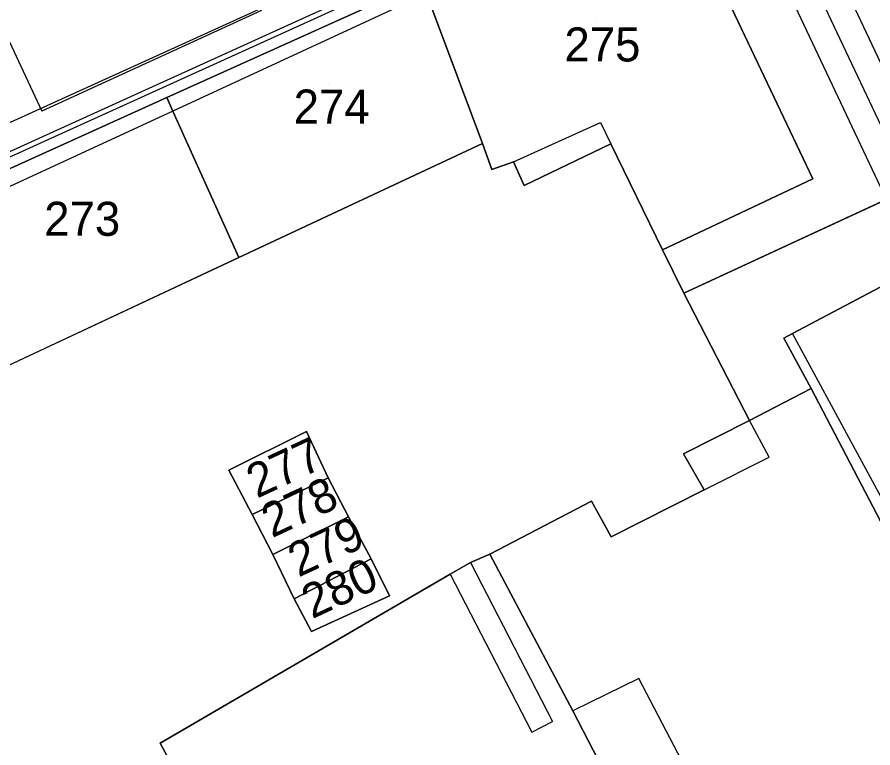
# Model space of a CAD drawing. Extents: x -264070 to -262271, y -1238894 to -1238141.
# Drawn here: x -263553.8 to -263503.5, y -1238608.4 to -1238565.5 of the extents above; entities that cross this region are included whole.
import ezdxf

# ---------------------------------------------------------------- set-up
doc = ezdxf.new("R2010")
doc.units = 0
for name, color, linetype in [('body_kn', 7, 'Continuous'), ('kladpar_druhypozemkov', 7, 'Continuous'), ('kladpar_hranice', 7, 'Continuous'), ('kladpar_parcelnecisla', 7, 'Continuous'), ('kladpar_plochy', 7, 'Continuous'), ('tarchy_linie', 7, 'Continuous'), ('zappar_hrandruhpozemk', 7, 'Continuous')]:
    doc.layers.add(name, color=color, linetype=linetype)

msp = doc.modelspace()

# ---------------------------------------------------------------- linework, layer by layer
at = {"layer": 'body_kn'}
for p, q in [((-263544.99, -1238570.18), (-263544.99, -1238570.18)), ((-263544.99, -1238570.18), (-263544.99, -1238570.18)), ((-263552.31, -1238570.98), (-263552.31, -1238570.98)), ((-263544.63, -1238570.98), (-263544.63, -1238570.98)), ((-263544.63, -1238570.98), (-263544.63, -1238570.98)), ((-263519.53, -1238571.65), (-263519.53, -1238571.65)), ((-263526.46, -1238572.89), (-263526.46, -1238572.89)), ((-263518.92, -1238572.91), (-263518.92, -1238572.91)), ((-263524.63, -1238573.97), (-263524.63, -1238573.97)), ((-263524.63, -1238573.97), (-263524.63, -1238573.97)), ((-263525.9, -1238574.41), (-263525.9, -1238574.41)), ((-263507.06, -1238574.96), (-263507.06, -1238574.96)), ((-263524, -1238575.36), (-263524, -1238575.36)), ((-263515.89, -1238579.13), (-263515.89, -1238579.13)), ((-263540.75, -1238579.58), (-263540.75, -1238579.58)), ((-263540.75, -1238579.58), (-263540.75, -1238579.58)), ((-263514.63, -1238581.67), (-263514.63, -1238581.67)), ((-263508.77, -1238584.33), (-263508.77, -1238584.33)), ((-263508.25, -1238584.05), (-263508.25, -1238584.05)), ((-263507.16, -1238587.27), (-263507.16, -1238587.27)), ((-263507.16, -1238587.27), (-263507.16, -1238587.27)), ((-263510.78, -1238589.16), (-263510.78, -1238589.16)), ((-263536.78, -1238589.8), (-263536.78, -1238589.8)), ((-263536.78, -1238589.8), (-263536.78, -1238589.8)), ((-263514.65, -1238591.12), (-263514.65, -1238591.12)), ((-263509.63, -1238591.32), (-263509.63, -1238591.32)), ((-263541.35, -1238592.08), (-263541.35, -1238592.08)), ((-263535.52, -1238592.53), (-263535.52, -1238592.53)), ((-263535.52, -1238592.53), (-263535.52, -1238592.53)), ((-263513.44, -1238593.22), (-263513.44, -1238593.22)), ((-263513.44, -1238593.22), (-263513.44, -1238593.22)), ((-263520.05, -1238593.89), (-263520.05, -1238593.89)), ((-263539.97, -1238594.68), (-263539.97, -1238594.68)), ((-263534.32, -1238594.82), (-263534.32, -1238594.82)), ((-263534.32, -1238594.82), (-263534.32, -1238594.82)), ((-263518.9, -1238595.99), (-263518.9, -1238595.99)), ((-263538.77, -1238597.03), (-263538.77, -1238597.03)), ((-263532.99, -1238597.29), (-263532.99, -1238597.29)), ((-263532.99, -1238597.29), (-263532.99, -1238597.29)), ((-263526.02, -1238597), (-263526.02, -1238597)), ((-263526.02, -1238597), (-263526.02, -1238597)), ((-263527.16, -1238597.49), (-263527.16, -1238597.49)), ((-263527.16, -1238597.49), (-263527.16, -1238597.49)), ((-263528.36, -1238598.19), (-263528.36, -1238598.19)), ((-263528.36, -1238598.19), (-263528.36, -1238598.19)), ((-263531.92, -1238599.45), (-263531.92, -1238599.45)), ((-263537.5, -1238599.63), (-263537.5, -1238599.63)), ((-263536.49, -1238601.54), (-263536.49, -1238601.54)), ((-263517.27, -1238604.31), (-263517.27, -1238604.31)), ((-263521.15, -1238606.2), (-263521.15, -1238606.2)), ((-263522.35, -1238606.83), (-263522.35, -1238606.83)), ((-263523.56, -1238607.46), (-263523.56, -1238607.46)), ((-263545.38, -1238608.11), (-263545.38, -1238608.11))]:
    msp.add_line(p, q, dxfattribs=at)
at = {"layer": 'kladpar_druhypozemkov'}
for p, q in [((-263519.85, -1238565.52), (-263519.85, -1238565.52)), ((-263535.5, -1238569.42), (-263535.5, -1238569.42)), ((-263549.96, -1238575.9), (-263549.96, -1238575.9)), ((-263539.11, -1238591.59), (-263539.11, -1238591.59)), ((-263537.69, -1238594.09), (-263537.69, -1238594.09)), ((-263536.44, -1238596.3), (-263536.44, -1238596.3)), ((-263535.1, -1238598.75), (-263535.1, -1238598.75)), ((-263508.15, -1238608.37), (-263508.15, -1238608.37))]:
    msp.add_line(p, q, dxfattribs=at)
at = {"layer": 'kladpar_hranice'}
msp.add_line((-263555.3, -1238586.4), (-263540.75, -1238579.58), dxfattribs=at)
for points in [[(-263497.73, -1238573.84), (-263514.63, -1238581.67), (-263515.89, -1238579.13), (-263507.06, -1238574.96), (-263514.7, -1238558.89), (-263515.01, -1238558.13), (-263528.79, -1238564.38), (-263529.36, -1238563.17), (-263530, -1238563.42), (-263544.99, -1238570.18), (-263555.84, -1238575.1)], [(-263515.01, -1238558.13), (-263514.7, -1238558.89), (-263507.06, -1238574.96), (-263515.89, -1238579.13), (-263518.92, -1238572.91), (-263524, -1238575.36), (-263524.63, -1238573.97), (-263525.9, -1238574.41), (-263526.46, -1238572.89), (-263529.25, -1238565.41), (-263529.75, -1238564.09), (-263530, -1238563.42), (-263529.36, -1238563.17), (-263528.79, -1238564.38), (-263515.01, -1238558.13)], [(-263530, -1238563.42), (-263529.75, -1238564.09), (-263529.25, -1238565.41), (-263526.46, -1238572.89), (-263540.75, -1238579.58), (-263544.63, -1238570.98), (-263544.99, -1238570.18), (-263530, -1238563.42)], [(-263544.99, -1238570.18), (-263544.63, -1238570.98), (-263540.75, -1238579.58), (-263555.3, -1238586.4), (-263559.18, -1238577.71), (-263559.57, -1238576.84), (-263559.84, -1238576.24), (-263556.1, -1238574.53), (-263555.84, -1238575.1), (-263544.99, -1238570.18)], [(-263540.75, -1238579.58), (-263526.46, -1238572.89), (-263525.9, -1238574.41), (-263524.63, -1238573.97), (-263524, -1238575.36), (-263518.92, -1238572.91), (-263515.89, -1238579.13), (-263514.63, -1238581.67), (-263510.78, -1238589.16), (-263514.65, -1238591.12), (-263513.44, -1238593.22), (-263518.9, -1238595.99), (-263520.05, -1238593.89), (-263526.02, -1238597), (-263527.16, -1238597.49), (-263528.36, -1238598.19), (-263545.38, -1238608.11), (-263525.86, -1238644.44)], [(-263489.38, -1238574.06), (-263508.25, -1238584.05), (-263508.77, -1238584.33), (-263507.16, -1238587.27), (-263510.78, -1238589.16), (-263514.63, -1238581.67), (-263497.73, -1238573.84)], [(-263489.38, -1238574.06), (-263483.7, -1238586.62), (-263482.53, -1238589.19), (-263475.99, -1238603.64), (-263474.81, -1238606.25), (-263468.78, -1238619.57), (-263485.68, -1238627.46), (-263486.03, -1238627.62), (-263487.82, -1238624.16), (-263488.96, -1238622.07), (-263503.28, -1238594.69), (-263507.16, -1238587.27), (-263508.77, -1238584.33), (-263508.25, -1238584.05), (-263489.38, -1238574.06)], [(-263507.16, -1238587.27), (-263503.28, -1238594.69), (-263488.96, -1238622.07), (-263487.82, -1238624.16), (-263491.57, -1238626.06), (-263495.25, -1238627.76), (-263496.26, -1238625.73), (-263502.17, -1238628.83), (-263501.1, -1238630.8), (-263506.87, -1238633.7), (-263511.61, -1238624.68), (-263521.15, -1238606.2), (-263526.02, -1238597), (-263520.05, -1238593.89), (-263518.9, -1238595.99), (-263513.44, -1238593.22), (-263514.65, -1238591.12), (-263510.78, -1238589.16), (-263507.16, -1238587.27)], [(-263537.5, -1238599.63), (-263536.49, -1238601.54), (-263531.92, -1238599.45), (-263532.99, -1238597.29), (-263534.32, -1238594.82), (-263535.52, -1238592.53), (-263536.78, -1238589.8), (-263541.35, -1238592.08), (-263539.97, -1238594.68), (-263538.77, -1238597.03), (-263537.5, -1238599.63)], [(-263536.78, -1238589.8), (-263535.52, -1238592.53), (-263539.97, -1238594.68), (-263541.35, -1238592.08), (-263536.78, -1238589.8)], [(-263535.52, -1238592.53), (-263534.32, -1238594.82), (-263538.77, -1238597.03), (-263539.97, -1238594.68), (-263535.52, -1238592.53)], [(-263534.32, -1238594.82), (-263532.99, -1238597.29), (-263537.5, -1238599.63), (-263538.77, -1238597.03), (-263534.32, -1238594.82)], [(-263526.02, -1238597), (-263521.15, -1238606.2), (-263511.61, -1238624.68), (-263506.87, -1238633.7), (-263508.27, -1238634.33), (-263509.41, -1238634.97), (-263508.91, -1238635.92), (-263508.72, -1238636.37), (-263525.62, -1238644.89), (-263525.86, -1238644.44), (-263545.38, -1238608.11), (-263528.36, -1238598.19), (-263527.16, -1238597.49), (-263526.02, -1238597)], [(-263532.99, -1238597.29), (-263531.92, -1238599.45), (-263536.49, -1238601.54), (-263537.5, -1238599.63), (-263532.99, -1238597.29)]]:
    msp.add_lwpolyline(points, dxfattribs=at)
at = {"layer": 'kladpar_plochy'}
for p, q in [((-263540.75, -1238579.58), (-263526.46, -1238572.89)), ((-263526.46, -1238572.89), (-263525.9, -1238574.41)), ((-263524, -1238575.36), (-263518.92, -1238572.91)), ((-263518.92, -1238572.91), (-263515.89, -1238579.13)), ((-263514.63, -1238581.67), (-263497.73, -1238573.84)), ((-263525.9, -1238574.41), (-263524.63, -1238573.97)), ((-263524.63, -1238573.97), (-263524, -1238575.36)), ((-263489.38, -1238574.06), (-263508.25, -1238584.05)), ((-263515.89, -1238579.13), (-263514.63, -1238581.67)), ((-263555.3, -1238586.4), (-263540.75, -1238579.58)), ((-263514.63, -1238581.67), (-263510.78, -1238589.16)), ((-263510.78, -1238589.16), (-263514.63, -1238581.67)), ((-263508.25, -1238584.05), (-263508.77, -1238584.33)), ((-263508.77, -1238584.33), (-263507.16, -1238587.27)), ((-263507.16, -1238587.27), (-263510.78, -1238589.16)), ((-263510.78, -1238589.16), (-263514.65, -1238591.12)), ((-263536.78, -1238589.8), (-263541.35, -1238592.08)), ((-263535.52, -1238592.53), (-263536.78, -1238589.8)), ((-263514.65, -1238591.12), (-263513.44, -1238593.22)), ((-263541.35, -1238592.08), (-263539.97, -1238594.68)), ((-263534.32, -1238594.82), (-263535.52, -1238592.53)), ((-263513.44, -1238593.22), (-263518.9, -1238595.99)), ((-263520.05, -1238593.89), (-263526.02, -1238597)), ((-263518.9, -1238595.99), (-263520.05, -1238593.89)), ((-263539.97, -1238594.68), (-263538.77, -1238597.03)), ((-263532.99, -1238597.29), (-263534.32, -1238594.82)), ((-263538.77, -1238597.03), (-263537.5, -1238599.63)), ((-263531.92, -1238599.45), (-263532.99, -1238597.29)), ((-263526.02, -1238597), (-263527.16, -1238597.49)), ((-263527.16, -1238597.49), (-263528.36, -1238598.19)), ((-263528.36, -1238598.19), (-263545.38, -1238608.11)), ((-263536.49, -1238601.54), (-263531.92, -1238599.45)), ((-263537.5, -1238599.63), (-263536.49, -1238601.54)), ((-263545.38, -1238608.11), (-263525.86, -1238644.44))]:
    msp.add_line(p, q, dxfattribs=at)
msp.add_lwpolyline([(-263497.73, -1238573.84), (-263514.63, -1238581.67), (-263515.89, -1238579.13), (-263507.06, -1238574.96), (-263514.7, -1238558.89), (-263515.01, -1238558.13), (-263528.79, -1238564.38), (-263529.36, -1238563.17), (-263530, -1238563.42), (-263544.99, -1238570.18), (-263555.84, -1238575.1)], dxfattribs=at)
for points in [[(-263515.01, -1238558.13), (-263514.7, -1238558.89), (-263507.06, -1238574.96), (-263515.89, -1238579.13), (-263518.92, -1238572.91), (-263524, -1238575.36), (-263524.63, -1238573.97), (-263525.9, -1238574.41), (-263526.46, -1238572.89), (-263529.25, -1238565.41), (-263529.75, -1238564.09), (-263530, -1238563.42), (-263529.36, -1238563.17), (-263528.79, -1238564.38)], [(-263530, -1238563.42), (-263529.75, -1238564.09), (-263529.25, -1238565.41), (-263526.46, -1238572.89), (-263540.75, -1238579.58), (-263544.63, -1238570.98), (-263544.99, -1238570.18)], [(-263544.99, -1238570.18), (-263544.63, -1238570.98), (-263540.75, -1238579.58), (-263555.3, -1238586.4), (-263559.18, -1238577.71), (-263559.57, -1238576.84), (-263559.84, -1238576.24), (-263556.1, -1238574.53), (-263555.84, -1238575.1)], [(-263489.38, -1238574.06), (-263483.7, -1238586.62), (-263482.53, -1238589.19), (-263475.99, -1238603.64), (-263474.81, -1238606.25), (-263468.78, -1238619.57), (-263485.68, -1238627.46), (-263486.03, -1238627.62), (-263487.82, -1238624.16), (-263488.96, -1238622.07), (-263503.28, -1238594.69), (-263507.16, -1238587.27), (-263508.77, -1238584.33), (-263508.25, -1238584.05)], [(-263507.16, -1238587.27), (-263503.28, -1238594.69), (-263488.96, -1238622.07), (-263487.82, -1238624.16), (-263491.57, -1238626.06), (-263495.25, -1238627.76), (-263496.26, -1238625.73), (-263502.17, -1238628.83), (-263501.1, -1238630.8), (-263506.87, -1238633.7), (-263511.61, -1238624.68), (-263521.15, -1238606.2), (-263526.02, -1238597), (-263520.05, -1238593.89), (-263518.9, -1238595.99), (-263513.44, -1238593.22), (-263514.65, -1238591.12), (-263510.78, -1238589.16)], [(-263536.78, -1238589.8), (-263535.52, -1238592.53), (-263539.97, -1238594.68), (-263541.35, -1238592.08)], [(-263535.52, -1238592.53), (-263534.32, -1238594.82), (-263538.77, -1238597.03), (-263539.97, -1238594.68)], [(-263534.32, -1238594.82), (-263532.99, -1238597.29), (-263537.5, -1238599.63), (-263538.77, -1238597.03)], [(-263526.02, -1238597), (-263521.15, -1238606.2), (-263511.61, -1238624.68), (-263506.87, -1238633.7), (-263508.27, -1238634.33), (-263509.41, -1238634.97), (-263508.91, -1238635.92), (-263508.72, -1238636.37), (-263525.62, -1238644.89), (-263525.86, -1238644.44), (-263545.38, -1238608.11), (-263528.36, -1238598.19), (-263527.16, -1238597.49)], [(-263532.99, -1238597.29), (-263531.92, -1238599.45), (-263536.49, -1238601.54), (-263537.5, -1238599.63)]]:
    msp.add_lwpolyline(points, close=True, dxfattribs=at)
at = {"layer": 'tarchy_linie'}
for points in [[(-263629.82, -1238588.19), (-263620.16, -1238603.28), (-263610.33, -1238597.86), (-263560.64, -1238574.57), (-263510.77, -1238551.88), (-263499.93, -1238574.86)], [(-263651.39, -1238621.79), (-263634.28, -1238612.66), (-263633.98, -1238612.67), (-263633.77, -1238612.82), (-263624.03, -1238608.06), (-263624.37, -1238607.36), (-263623.97, -1238607.16), (-263609.63, -1238599.24), (-263559.99, -1238575.98), (-263511.52, -1238553.93), (-263501.34, -1238575.51)], [(-263502.75, -1238576.17), (-263512.27, -1238555.98), (-263529.14, -1238563.65), (-263529.36, -1238563.17), (-263530, -1238563.42), (-263544.99, -1238570.18), (-263555.84, -1238575.1), (-263556.1, -1238574.53), (-263559.84, -1238576.24), (-263563.53, -1238577.94), (-263563.23, -1238578.69), (-263574.15, -1238583.71), (-263587.23, -1238589.73), (-263586.99, -1238590.34), (-263607.56, -1238599.98), (-263594.13, -1238627.86)]]:
    msp.add_lwpolyline(points, dxfattribs=at)
at = {"layer": 'zappar_hrandruhpozemk'}
for p, q in [((-263556.1, -1238574.53), (-263499.77, -1238548.96)), ((-263556.79, -1238561.45), (-263552.31, -1238570.98)), ((-263529.75, -1238564.09), (-263544.63, -1238570.98)), ((-263539.43, -1238565.07), (-263552.31, -1238570.98)), ((-263524.63, -1238573.97), (-263519.53, -1238571.65)), ((-263519.53, -1238571.65), (-263518.92, -1238572.91)), ((-263502.67, -1238594.38), (-263508.25, -1238584.05)), ((-263509.63, -1238591.32), (-263510.78, -1238589.16)), ((-263513.44, -1238593.22), (-263509.63, -1238591.32)), ((-263527.16, -1238597.49), (-263522.35, -1238606.83)), ((-263528.36, -1238598.19), (-263523.56, -1238607.46)), ((-263517.27, -1238604.31), (-263521.15, -1238606.2)), ((-263507.67, -1238622.72), (-263517.27, -1238604.31)), ((-263523.56, -1238607.46), (-263522.35, -1238606.83))]:
    msp.add_line(p, q, dxfattribs=at)
msp.add_lwpolyline([(-263544.63, -1238570.98), (-263555.99, -1238576.24), (-263559.18, -1238577.71)], dxfattribs=at)

# ---------------------------------------------------------------- texts
at = {"layer": 'kladpar_parcelnecisla'}
for s, p in [('275', (-263521.644, -1238568.07)), ('274', (-263537.538, -1238571.72)), ('273', (-263552.181, -1238578.31))]:
    msp.add_text(s, height=2, dxfattribs=at).set_placement(p)
for s, p in [('277', (-263539.694, -1238593.755)), ('278', (-263538.808, -1238596.075)), ('279', (-263537.257, -1238598.385)), ('280', (-263536.457, -1238600.831))]:
    msp.add_text(s, height=2, rotation=25, dxfattribs=at).set_placement(p)

doc.saveas('drawing.dxf')
